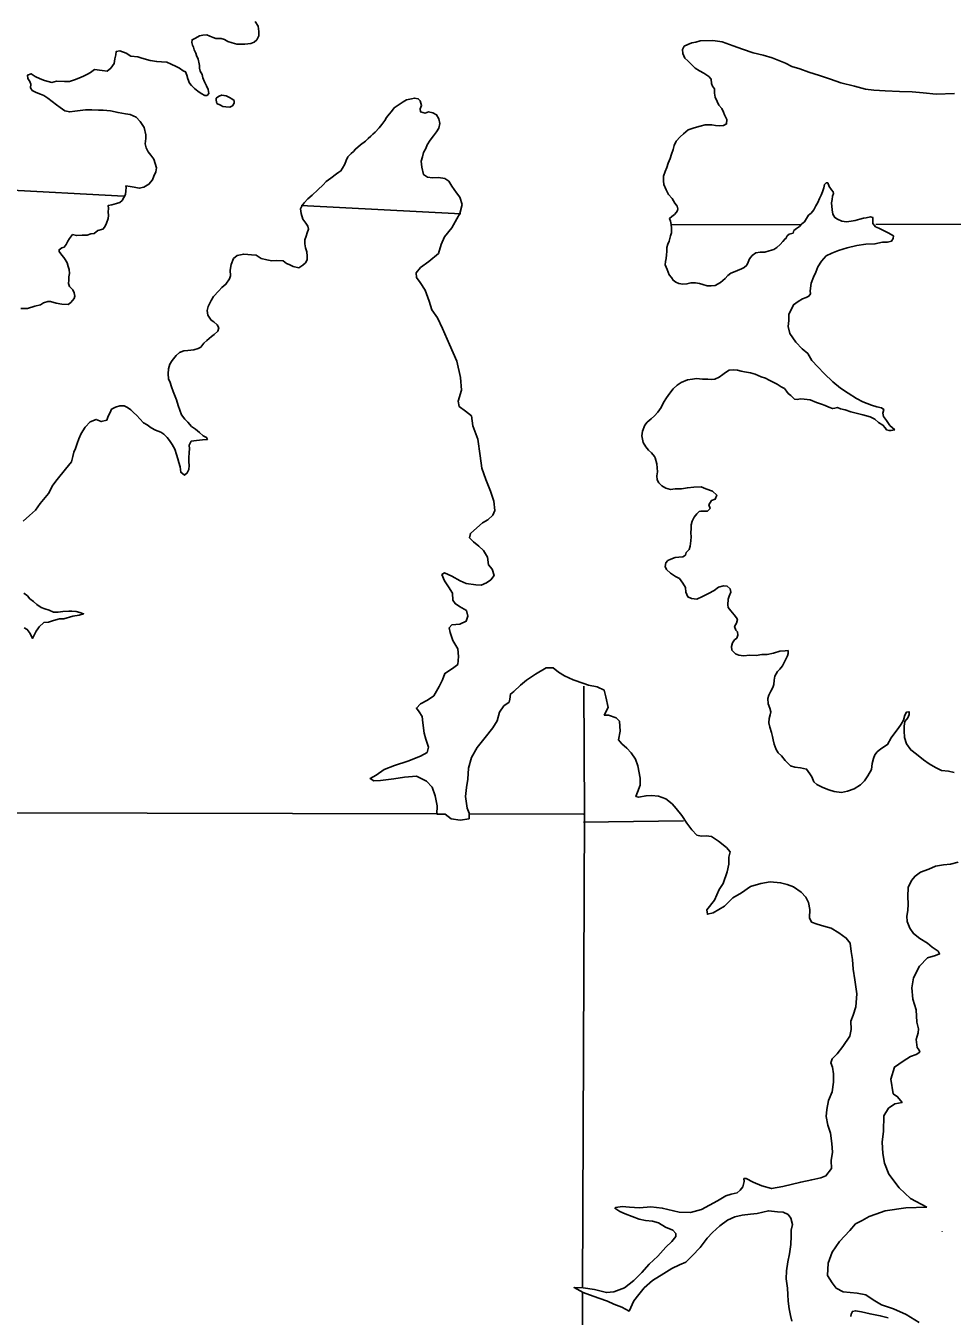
# Model space of a CAD drawing. Extents: x 77230 to 630905, y 790554 to 1662844.
# Drawn here: x 318299 to 326622, y 1564948 to 1576538 of the extents above; entities that cross this region are included whole.
import ezdxf

# ---------------------------------------------------------------- set-up
doc = ezdxf.new("R2010")
doc.units = 0
for name, color, linetype in [('Level 15', 7, 'Continuous'), ('Level 16', 7, 'Continuous'), ('Level 17', 7, 'Continuous')]:
    doc.layers.add(name, color=color, linetype=linetype)

msp = doc.modelspace()

# ---------------------------------------------------------------- linework, layer by layer
at = {"layer": 'Level 15'}
for points in [[(323301, 1565199), (323317, 1569460), (323312, 1570607)], [(323288, 1562717), (323297, 1564170), (323301, 1565164)]]:
    msp.add_lwpolyline(points, dxfattribs=at)
at = {"layer": 'Level 16'}
for points in [[(317121, 1575059), (318060, 1575066), (319178, 1575008)], [(320773, 1574924), (322207, 1574849)], [(325937, 1574754), (328223, 1574759), (331432, 1574714)], [(324099, 1574750), (325267, 1574752)], [(322000, 1569460), (318083, 1569470), (315965, 1569477)], [(323309, 1569456), (322280, 1569459)], [(324209, 1569398), (323308, 1569386)]]:
    msp.add_lwpolyline(points, dxfattribs=at)
at = {"layer": 'Level 17'}
for points in [[(318916, 1576144), (318986, 1576136), (319030, 1576130), (319064, 1576158), (319092, 1576198), (319098, 1576240), (319106, 1576276), (319110, 1576306), (319144, 1576314), (319200, 1576292), (319242, 1576264), (319304, 1576260), (319342, 1576248), (319417, 1576227), (319475, 1576217), (319517, 1576215), (319567, 1576211), (319605, 1576193), (319651, 1576173), (319679, 1576157), (319712, 1576133), (319734, 1576123), (319746, 1576095), (319754, 1576061), (319768, 1576023), (319786, 1576003), (319814, 1575975), (319844, 1575951), (319874, 1575931), (319906, 1575911), (319928, 1575913), (319944, 1575929), (319938, 1575965), (319922, 1575999), (319904, 1576035), (319890, 1576071), (319882, 1576101), (319864, 1576129), (319860, 1576157), (319858, 1576181), (319856, 1576195), (319846, 1576239), (319832, 1576271), (319826, 1576293), (319811, 1576321), (319805, 1576347), (319795, 1576365), (319789, 1576387), (319793, 1576413), (319823, 1576427), (319859, 1576447), (319889, 1576453), (319926, 1576457), (319952, 1576445), (319982, 1576433), (320006, 1576423), (320028, 1576424), (320054, 1576424), (320084, 1576416), (320114, 1576396), (320152, 1576386), (320194, 1576374), (320232, 1576372), (320266, 1576372), (320321, 1576380), (320351, 1576390), (320373, 1576412), (320391, 1576448), (320391, 1576488), (320386, 1576536), (320358, 1576576)], [(324102, 1574826), (324126, 1574844), (324144, 1574864), (324154, 1574878), (324158, 1574894), (324151, 1574918), (324131, 1574946), (324107, 1574986), (324073, 1575024), (324051, 1575064), (324031, 1575112), (324029, 1575144), (324029, 1575186), (324043, 1575228), (324059, 1575264), (324071, 1575304), (324089, 1575346), (324099, 1575386), (324115, 1575426), (324125, 1575464), (324143, 1575502), (324179, 1575542), (324209, 1575566), (324249, 1575602), (324305, 1575622), (324357, 1575637), (324403, 1575649), (324463, 1575647), (324495, 1575643), (324535, 1575639), (324567, 1575643), (324595, 1575657), (324597, 1575695), (324577, 1575739), (324567, 1575763), (324551, 1575795), (324525, 1575825), (324509, 1575857), (324491, 1575897), (324485, 1575933), (324485, 1575973), (324467, 1575997), (324459, 1576019), (324455, 1576059), (324434, 1576081), (324392, 1576111), (324352, 1576132), (324312, 1576158), (324278, 1576192), (324248, 1576222), (324220, 1576248), (324202, 1576290), (324198, 1576324), (324214, 1576354), (324246, 1576370), (324284, 1576384), (324318, 1576390), (324358, 1576404)], [(324358, 1576404), (324472, 1576407), (324556, 1576395), (324653, 1576359), (324739, 1576327), (324835, 1576295), (324923, 1576273), (325004, 1576249), (325124, 1576202), (325182, 1576172), (325252, 1576152), (325334, 1576120), (325431, 1576090), (325529, 1576058), (325621, 1576025), (325744, 1575995), (325844, 1575969), (325918, 1575959), (326020, 1575953), (326149, 1575947), (326261, 1575944), (326361, 1575936), (326479, 1575924), (326644, 1575930)], [(318255, 1573999), (318313, 1573999), (318380, 1574019), (318432, 1574033), (318458, 1574049), (318498, 1574062), (318520, 1574060), (318570, 1574048), (318622, 1574038), (318678, 1574036), (318704, 1574054), (318734, 1574088), (318740, 1574110), (318734, 1574138), (318722, 1574166), (318690, 1574196), (318682, 1574222), (318686, 1574252), (318686, 1574282), (318690, 1574314), (318688, 1574350), (318680, 1574376), (318670, 1574408), (318652, 1574440), (318639, 1574458), (318621, 1574478), (318597, 1574510), (318597, 1574526), (318621, 1574544), (318643, 1574550), (318661, 1574574), (318677, 1574604), (318691, 1574628), (318719, 1574662), (318753, 1574654), (318804, 1574656), (318850, 1574658), (318882, 1574668), (318914, 1574672), (318946, 1574698), (318992, 1574710), (319008, 1574732), (319024, 1574764), (319038, 1574806), (319042, 1574834), (319038, 1574866), (319042, 1574896), (319040, 1574924), (319072, 1574930), (319114, 1574942), (319142, 1574952), (319164, 1574968), (319180, 1574996), (319194, 1575024), (319198, 1575056), (319200, 1575086), (319198, 1575100), (319236, 1575095), (319272, 1575089), (319318, 1575079), (319360, 1575087), (319404, 1575115), (319436, 1575155), (319448, 1575187), (319466, 1575227), (319474, 1575261), (319462, 1575301), (319448, 1575339), (319422, 1575375), (319398, 1575405), (319380, 1575441), (319372, 1575477), (319376, 1575527), (319376, 1575559), (319363, 1575623), (319325, 1575677), (319289, 1575716), (319237, 1575740), (319193, 1575748), (319127, 1575758), (319061, 1575774), (318994, 1575780), (318952, 1575780), (318892, 1575782), (318834, 1575782), (318788, 1575776), (318740, 1575772), (318694, 1575764), (318648, 1575775), (318607, 1575803), (318575, 1575829), (318535, 1575859), (318497, 1575889), (318461, 1575911), (318431, 1575925), (318391, 1575939), (318357, 1575957), (318341, 1575981), (318343, 1576015), (318336, 1576039)], [(318336, 1576039), (318318, 1576065), (318314, 1576095), (318346, 1576107), (318383, 1576083), (318427, 1576061), (318467, 1576047), (318531, 1576029), (318575, 1576041), (318647, 1576037), (318691, 1576039), (318737, 1576052), (318775, 1576066), (318818, 1576086), (318854, 1576102), (318880, 1576118), (318916, 1576144)], [(320010, 1575888), (320008, 1575870), (320015, 1575840), (320047, 1575825), (320069, 1575813), (320095, 1575809), (320133, 1575807), (320156, 1575819), (320170, 1575844), (320170, 1575866), (320150, 1575883), (320128, 1575895), (320100, 1575909), (320080, 1575911), (320058, 1575915), (320036, 1575907), (320020, 1575898)], [(320020, 1575898), (320010, 1575888)], [(322199, 1574853), (322219, 1574933), (322199, 1574999), (322167, 1575037), (322127, 1575097), (322098, 1575141), (322062, 1575165), (322008, 1575175), (321952, 1575173), (321908, 1575179), (321872, 1575201), (321856, 1575267), (321852, 1575321), (321862, 1575361), (321872, 1575399), (321894, 1575437), (321906, 1575469), (321932, 1575511), (321962, 1575551), (321988, 1575585), (322010, 1575619), (322018, 1575659), (322011, 1575701), (321989, 1575739), (321955, 1575755), (321917, 1575765), (321887, 1575753), (321845, 1575765), (321843, 1575791), (321855, 1575823), (321843, 1575863), (321825, 1575882), (321791, 1575888), (321765, 1575882), (321719, 1575872), (321688, 1575854), (321652, 1575832), (321608, 1575800), (321584, 1575768), (321562, 1575744), (321540, 1575714), (321524, 1575686), (321496, 1575650), (321474, 1575620), (321438, 1575582), (321418, 1575564), (321398, 1575546), (321376, 1575526), (321350, 1575502), (321306, 1575470), (321306, 1575468), (321260, 1575430), (321242, 1575410), (321222, 1575392), (321192, 1575362), (321178, 1575328), (321164, 1575296), (321144, 1575260), (321130, 1575234), (321110, 1575223), (321090, 1575209), (321038, 1575169), (320998, 1575139), (320970, 1575109), (320922, 1575063), (320872, 1575017), (320834, 1574985), (320800, 1574949), (320782, 1574923), (320768, 1574895), (320774, 1574853), (320788, 1574801), (320814, 1574765), (320832, 1574737), (320838, 1574711), (320828, 1574679), (320818, 1574649), (320806, 1574615), (320806, 1574579), (320812, 1574545), (320824, 1574509), (320828, 1574469), (320827, 1574435), (320813, 1574409), (320787, 1574387), (320752, 1574363), (320700, 1574375), (320664, 1574395), (320642, 1574403), (320610, 1574427), (320552, 1574429), (320508, 1574427), (320464, 1574437), (320414, 1574447), (320396, 1574460), (320367, 1574478), (320327, 1574482), (320293, 1574484), (320257, 1574488), (320199, 1574474), (320165, 1574448)], [(326096, 1574650), (326048, 1574679), (326004, 1574699), (325964, 1574719), (325934, 1574733), (325910, 1574763), (325910, 1574795), (325908, 1574817), (325888, 1574821), (325850, 1574813), (325826, 1574811), (325793, 1574801), (325751, 1574789), (325713, 1574783), (325671, 1574777), (325629, 1574783), (325593, 1574801), (325567, 1574815), (325549, 1574845), (325543, 1574885), (325539, 1574949), (325545, 1574979), (325547, 1575009), (325557, 1575031), (325553, 1575047), (325538, 1575065), (325516, 1575095), (325504, 1575126), (325490, 1575126), (325476, 1575112), (325468, 1575082), (325456, 1575046), (325444, 1575018), (325430, 1574986), (325414, 1574950), (325398, 1574920), (325378, 1574884), (325354, 1574854), (325332, 1574836), (325312, 1574806), (325294, 1574776), (325270, 1574758), (325250, 1574736), (325224, 1574718), (325200, 1574698), (325192, 1574676), (325158, 1574666), (325138, 1574650), (325128, 1574626), (325120, 1574624), (325100, 1574600), (325076, 1574572), (325046, 1574546), (325020, 1574530), (324978, 1574516), (324938, 1574506), (324896, 1574504), (324858, 1574500), (324826, 1574476), (324800, 1574444), (324790, 1574415), (324778, 1574389), (324754, 1574367), (324728, 1574355), (324694, 1574339), (324658, 1574325), (324633, 1574315), (324607, 1574295), (324581, 1574269), (324541, 1574231), (324493, 1574205), (324457, 1574203), (324419, 1574201), (324381, 1574213), (324351, 1574223), (324317, 1574229), (324275, 1574229), (324239, 1574219), (324203, 1574217), (324167, 1574223), (324138, 1574236), (324114, 1574252), (324100, 1574276), (324080, 1574300), (324062, 1574348), (324044, 1574390), (324046, 1574420), (324052, 1574448), (324054, 1574480), (324058, 1574510), (324058, 1574546), (324068, 1574576), (324080, 1574602), (324084, 1574628), (324092, 1574652), (324100, 1574678), (324100, 1574720), (324096, 1574754), (324090, 1574784), (324081, 1574806), (324102, 1574826)], [(322503, 1572269), (322474, 1572359), (322432, 1572464), (322397, 1572564), (322382, 1572674), (322359, 1572826), (322316, 1572946), (322304, 1573034), (322249, 1573077), (322193, 1573117), (322183, 1573165), (322214, 1573265), (322203, 1573379), (322170, 1573525), (322105, 1573676), (322044, 1573818), (321999, 1573914), (321947, 1573987), (321922, 1574065), (321886, 1574163), (321841, 1574232), (321809, 1574278), (321807, 1574320), (321844, 1574366), (321920, 1574421), (322007, 1574494), (322030, 1574572), (322061, 1574642), (322127, 1574723), (322172, 1574803), (322199, 1574853)], [(326107, 1572908), (326063, 1572948), (326031, 1572992), (326005, 1573028), (326000, 1573058), (326008, 1573092), (325986, 1573106), (325944, 1573116), (325898, 1573129), (325858, 1573145), (325820, 1573159), (325762, 1573191), (325687, 1573237), (325619, 1573283), (325551, 1573341), (325473, 1573415), (325415, 1573475), (325362, 1573531), (325326, 1573594), (325274, 1573636), (325216, 1573696), (325163, 1573774), (325147, 1573838), (325155, 1573892), (325155, 1573948), (325177, 1573992), (325195, 1574032), (325237, 1574062), (325277, 1574084), (325311, 1574096), (325335, 1574110), (325349, 1574130), (325347, 1574158), (325355, 1574226), (325375, 1574280), (325397, 1574324), (325415, 1574372), (325447, 1574425), (325491, 1574471), (325541, 1574497), (325601, 1574521), (325678, 1574543), (325766, 1574565), (325846, 1574575), (325928, 1574579), (325996, 1574593), (326040, 1574595), (326078, 1574604), (326092, 1574628), (326096, 1574650)], [(320165, 1574448), (320145, 1574394), (320135, 1574342), (320137, 1574292), (320129, 1574264), (320097, 1574216), (320059, 1574188), (320033, 1574158), (319985, 1574106), (319963, 1574070), (319937, 1574018), (319929, 1573980), (319935, 1573938), (319963, 1573894), (319987, 1573880), (320018, 1573852), (320034, 1573826), (320024, 1573794), (319992, 1573764), (319968, 1573748), (319924, 1573710), (319897, 1573686), (319871, 1573650), (319847, 1573638), (319807, 1573628), (319753, 1573620), (319719, 1573618), (319679, 1573604), (319651, 1573577), (319615, 1573533), (319593, 1573499), (319581, 1573457), (319577, 1573413), (319581, 1573367), (319595, 1573333), (319609, 1573295), (319623, 1573253), (319642, 1573208), (319654, 1573178), (319668, 1573128), (319684, 1573084), (319698, 1573044), (319726, 1573006), (319754, 1572978), (319788, 1572938), (319824, 1572914), (319859, 1572884), (319891, 1572856), (319923, 1572840), (319931, 1572822), (319887, 1572818), (319833, 1572812), (319785, 1572806), (319767, 1572772), (319769, 1572738), (319767, 1572704), (319763, 1572656), (319763, 1572620), (319765, 1572588), (319763, 1572554), (319749, 1572522), (319725, 1572502), (319691, 1572528), (319685, 1572576), (319673, 1572614), (319666, 1572648), (319652, 1572688), (319638, 1572734), (319614, 1572778), (319590, 1572812), (319570, 1572841), (319540, 1572871), (319512, 1572889), (319464, 1572907), (319425, 1572927), (319389, 1572953), (319355, 1572973), (319323, 1573009), (319295, 1573037), (319265, 1573065), (319243, 1573089), (319213, 1573109), (319181, 1573123), (319143, 1573123), (319104, 1573111), (319070, 1573093), (319056, 1573065), (319040, 1573033), (319028, 1572997), (318976, 1572983), (318930, 1573002), (318878, 1572982), (318832, 1572932), (318796, 1572876), (318776, 1572828), (318760, 1572786), (318744, 1572740), (318730, 1572708), (318722, 1572668), (318708, 1572622), (318654, 1572556)], [(323954, 1572658), (323946, 1572670), (323920, 1572702), (323892, 1572726), (323870, 1572756), (323844, 1572794), (323840, 1572824), (323834, 1572854), (323838, 1572898), (323860, 1572950), (323882, 1572978), (323918, 1573008), (323948, 1573036), (323978, 1573066), (324008, 1573108), (324028, 1573153), (324056, 1573197), (324084, 1573239), (324116, 1573277), (324150, 1573311), (324186, 1573335), (324244, 1573359), (324288, 1573365), (324326, 1573369), (324380, 1573363), (324426, 1573363), (324460, 1573361), (324489, 1573363), (324527, 1573383), (324561, 1573407), (324585, 1573425), (324619, 1573445), (324657, 1573449), (324693, 1573446), (324727, 1573436), (324755, 1573430), (324809, 1573420), (324851, 1573408), (324907, 1573384), (324944, 1573372), (324978, 1573356), (325020, 1573334), (325050, 1573320), (325084, 1573294), (325114, 1573280), (325134, 1573256), (325148, 1573236), (325172, 1573218), (325192, 1573196), (325206, 1573184), (325231, 1573182), (325257, 1573186), (325293, 1573183), (325345, 1573179), (325403, 1573153), (325447, 1573139), (325481, 1573127), (325513, 1573113), (325547, 1573099), (325567, 1573103), (325591, 1573109), (325618, 1573097), (325660, 1573087), (325712, 1573071), (325770, 1573057), (325818, 1573043), (325884, 1573027), (325928, 1573004), (325960, 1572976), (325999, 1572952), (326021, 1572926), (326033, 1572908), (326055, 1572902), (326071, 1572902), (326107, 1572908)], [(318654, 1572556), (318580, 1572464), (318540, 1572412), (318502, 1572338), (318472, 1572302), (318428, 1572246), (318386, 1572186), (318332, 1572138), (318276, 1572088)], [(323987, 1572432), (323971, 1572460), (323967, 1572496), (323973, 1572532), (323972, 1572568), (323968, 1572602), (323954, 1572658)], [(324969, 1570447), (324965, 1570495), (324974, 1570525), (324992, 1570563), (325010, 1570593), (325019, 1570621), (325021, 1570661), (325029, 1570697), (325052, 1570738), (325072, 1570758), (325096, 1570788), (325113, 1570818), (325127, 1570848), (325141, 1570880), (325148, 1570900), (325148, 1570926), (325122, 1570924), (325074, 1570920), (325015, 1570903), (324961, 1570891), (324913, 1570892), (324861, 1570882), (324805, 1570885), (324748, 1570879), (324704, 1570884), (324676, 1570896), (324643, 1570930), (324639, 1570962), (324647, 1570996), (324667, 1571022), (324688, 1571038), (324696, 1571064), (324694, 1571094), (324678, 1571110), (324667, 1571142), (324685, 1571172), (324693, 1571204), (324685, 1571220), (324663, 1571246), (324632, 1571282), (324610, 1571312), (324606, 1571338), (324609, 1571388), (324619, 1571416), (324633, 1571452), (324628, 1571480), (324600, 1571504), (324568, 1571509), (324521, 1571495), (324483, 1571466), (324433, 1571438), (324378, 1571411), (324328, 1571387), (324280, 1571393), (324246, 1571408), (324230, 1571450), (324225, 1571494), (324203, 1571532), (324173, 1571572), (324135, 1571591), (324091, 1571621), (324056, 1571653), (324044, 1571680), (324048, 1571714), (324068, 1571735), (324095, 1571747), (324133, 1571763), (324167, 1571766), (324201, 1571768), (324225, 1571784), (324232, 1571806), (324258, 1571833), (324268, 1571865), (324275, 1571913), (324277, 1571947), (324275, 1571983), (324276, 1572023), (324278, 1572057), (324286, 1572089), (324303, 1572125), (324327, 1572155), (324349, 1572176), (324365, 1572178), (324397, 1572178), (324423, 1572178), (324446, 1572202), (324436, 1572234), (324458, 1572273), (324493, 1572285), (324507, 1572323), (324469, 1572359), (324409, 1572380), (324367, 1572396), (324301, 1572393), (324243, 1572389), (324189, 1572378), (324134, 1572380), (324092, 1572373), (324050, 1572385), (324012, 1572406), (323987, 1572432)], [(323218, 1570664), (323138, 1570699), (323086, 1570733), (323038, 1570770), (322974, 1570772), (322878, 1570713), (322797, 1570659), (322744, 1570614), (322682, 1570558), (322652, 1570535), (322647, 1570489), (322641, 1570463), (322595, 1570429), (322556, 1570373), (322535, 1570294), (322495, 1570232), (322426, 1570146), (322355, 1570057), (322304, 1569965), (322277, 1569870), (322269, 1569772), (322258, 1569696), (322249, 1569614), (322263, 1569512), (322282, 1569466), (322282, 1569416), (322201, 1569404), (322121, 1569415), (322066, 1569457), (321993, 1569458), (321996, 1569532), (321977, 1569620), (321949, 1569700), (321899, 1569753), (321810, 1569799), (321701, 1569788), (321605, 1569775), (321486, 1569760), (321426, 1569756), (321392, 1569776), (321447, 1569808), (321519, 1569857), (321612, 1569893), (321730, 1569934), (321845, 1569979), (321904, 1570012), (321916, 1570058), (321894, 1570130), (321877, 1570185), (321866, 1570277), (321860, 1570335), (321834, 1570375), (321808, 1570409), (321845, 1570447), (321909, 1570480), (321966, 1570520), (322012, 1570603), (322043, 1570663), (322062, 1570721), (322132, 1570764), (322180, 1570802), (322185, 1570872), (322180, 1570942), (322134, 1571016), (322111, 1571089), (322101, 1571129), (322127, 1571158), (322199, 1571164), (322256, 1571191), (322270, 1571235), (322259, 1571285), (322195, 1571322), (322155, 1571348), (322135, 1571378), (322131, 1571442), (322096, 1571499), (322060, 1571553), (322037, 1571609), (322059, 1571625), (322127, 1571594), (322200, 1571552), (322254, 1571529), (322343, 1571517), (322391, 1571514), (322439, 1571536), (322477, 1571562), (322508, 1571599), (322488, 1571657), (322456, 1571696), (322447, 1571764), (322411, 1571824), (322369, 1571864), (322320, 1571903), (322286, 1571939), (322294, 1571979), (322351, 1572030), (322403, 1572072), (322449, 1572100), (322496, 1572141), (322512, 1572183), (322503, 1572269)], [(318281, 1571442), (318313, 1571418), (318335, 1571390), (318369, 1571366), (318399, 1571340), (318436, 1571314), (318470, 1571302), (318508, 1571288), (318548, 1571270), (318588, 1571270), (318632, 1571276), (318684, 1571280), (318712, 1571280), (318750, 1571278), (318784, 1571267), (318817, 1571257), (318778, 1571243), (318720, 1571234), (318640, 1571212), (318600, 1571210), (318546, 1571196), (318502, 1571180), (318462, 1571178), (318418, 1571140), (318406, 1571120), (318392, 1571100), (318360, 1571036), (318338, 1571080), (318312, 1571116), (318285, 1571130)], [(325101, 1566113), (325262, 1566152), (325360, 1566173), (325442, 1566189), (325487, 1566208), (325537, 1566274), (325536, 1566346), (325547, 1566420), (325541, 1566500), (325530, 1566592), (325506, 1566662), (325491, 1566742), (325495, 1566804), (325512, 1566884), (325545, 1566964), (325556, 1567050), (325556, 1567124), (325547, 1567184), (325533, 1567224), (325543, 1567258), (325590, 1567303), (325638, 1567371), (325701, 1567464), (325714, 1567522), (325712, 1567598), (325731, 1567652), (325755, 1567726), (325766, 1567842), (325747, 1567968), (325732, 1568064), (325725, 1568150), (325715, 1568224), (325704, 1568298), (325670, 1568344), (325602, 1568391), (325534, 1568433), (325470, 1568452), (325410, 1568468), (325358, 1568487), (325341, 1568525), (325343, 1568599), (325332, 1568663), (325308, 1568711), (325264, 1568757), (325196, 1568804), (325140, 1568824), (325080, 1568841), (324988, 1568849), (324904, 1568834), (324810, 1568807), (324729, 1568749), (324652, 1568706), (324575, 1568629), (324475, 1568571), (324423, 1568558), (324417, 1568598), (324486, 1568685), (324527, 1568779), (324563, 1568833), (324600, 1568938), (324615, 1569008), (324615, 1569070), (324628, 1569118), (324594, 1569156), (324522, 1569215), (324458, 1569257), (324412, 1569262), (324366, 1569260), (324328, 1569268), (324282, 1569315), (324237, 1569377), (324193, 1569445), (324143, 1569508), (324106, 1569550), (324050, 1569594), (323984, 1569617), (323920, 1569625), (323872, 1569622), (323803, 1569608), (323781, 1569614), (323796, 1569654), (323820, 1569716), (323819, 1569780), (323799, 1569892), (323776, 1569952), (323738, 1570008), (323698, 1570051), (323653, 1570089), (323625, 1570125), (323638, 1570203), (323634, 1570291), (323602, 1570321), (323534, 1570346), (323496, 1570346), (323531, 1570416), (323510, 1570512), (323496, 1570570), (323432, 1570601), (323354, 1570615), (323312, 1570630), (323218, 1570664)], [(326639, 1569832), (326589, 1569842), (326525, 1569849), (326473, 1569875), (326414, 1569908), (326364, 1569944), (326302, 1569997), (326250, 1570034), (326211, 1570088), (326193, 1570146), (326190, 1570204), (326190, 1570248), (326197, 1570288), (326223, 1570322), (326235, 1570352), (326235, 1570377), (326211, 1570372), (326195, 1570346), (326185, 1570302), (326164, 1570264), (326136, 1570226), (326107, 1570187), (326075, 1570141), (326042, 1570081), (325982, 1570044), (325949, 1570016), (325927, 1569991), (325915, 1569957), (325902, 1569911), (325896, 1569859), (325865, 1569801), (325833, 1569756), (325798, 1569720), (325740, 1569684), (325682, 1569663), (325627, 1569652), (325563, 1569660), (325515, 1569675), (325461, 1569697), (325407, 1569722), (325380, 1569748), (325360, 1569792), (325342, 1569820), (325314, 1569862), (325258, 1569873), (325208, 1569879), (325168, 1569892), (325121, 1569938), (325087, 1569982), (325059, 1570007), (325041, 1570039), (325022, 1570085), (325012, 1570123), (325008, 1570155), (324999, 1570191), (324983, 1570239), (324975, 1570277), (324978, 1570315), (324986, 1570349), (324994, 1570375), (324983, 1570409), (324969, 1570447)], [(326676, 1569026), (326608, 1569007), (326544, 1569001), (326473, 1568990), (326413, 1568964), (326336, 1568935), (326288, 1568901), (326256, 1568860), (326227, 1568798), (326224, 1568718), (326226, 1568648), (326223, 1568590), (326215, 1568542), (326217, 1568494), (326240, 1568434), (326274, 1568384), (326332, 1568341), (326400, 1568297), (326443, 1568262), (326495, 1568226), (326509, 1568202), (326473, 1568188), (326399, 1568165), (326328, 1568091), (326273, 1567986), (326258, 1567896), (326269, 1567794), (326297, 1567700), (326304, 1567588), (326319, 1567530), (326317, 1567494), (326298, 1567434), (326308, 1567362), (326326, 1567336), (326330, 1567320), (326299, 1567298), (326247, 1567280), (326181, 1567239), (326104, 1567185), (326071, 1567078), (326092, 1566946), (326132, 1566919), (326172, 1566867), (326107, 1566855), (326049, 1566816), (326008, 1566748)], [(326008, 1566748), (326005, 1566610), (325992, 1566510), (325998, 1566410), (326015, 1566322), (326052, 1566224), (326147, 1566101), (326246, 1566006), (326393, 1565926)], [(324718, 1566080), (324742, 1566110), (324754, 1566156), (324751, 1566184), (324771, 1566184), (324833, 1566151), (324912, 1566117), (324999, 1566094), (325101, 1566113)], [(325182, 1564903), (325168, 1564953), (325158, 1565015), (325147, 1565083), (325145, 1565143), (325142, 1565199), (325130, 1565283), (325133, 1565355), (325144, 1565435), (325160, 1565507), (325173, 1565591), (325176, 1565667), (325176, 1565719), (325186, 1565771), (325173, 1565827), (325147, 1565861), (325103, 1565881), (325053, 1565886), (324971, 1565894), (324870, 1565871), (324810, 1565864), (324734, 1565854), (324670, 1565839), (324603, 1565809), (324535, 1565758), (324468, 1565698), (324420, 1565647), (324357, 1565565), (324286, 1565490), (324229, 1565434), (324171, 1565409), (324103, 1565375), (324032, 1565332), (323929, 1565269), (323855, 1565201), (323808, 1565141), (323761, 1565086), (323719, 1564994), (323655, 1565029), (323583, 1565057), (323525, 1565082), (323447, 1565110), (323363, 1565139), (323307, 1565159), (323225, 1565204), (323305, 1565201), (323407, 1565186), (323515, 1565160), (323582, 1565167), (323678, 1565202), (323761, 1565268), (323834, 1565341), (323900, 1565415), (323977, 1565488), (324050, 1565567), (324104, 1565619), (324139, 1565663), (324139, 1565689), (324113, 1565721), (324047, 1565747), (323983, 1565786), (323929, 1565802), (323867, 1565807), (323809, 1565819), (323747, 1565842), (323683, 1565868), (323637, 1565887), (323591, 1565917), (323600, 1565925), (323658, 1565932), (323722, 1565928), (323812, 1565921), (323914, 1565930), (324017, 1565918), (324169, 1565882), (324271, 1565880), (324369, 1565905), (324442, 1565944), (324514, 1565984), (324587, 1566029), (324637, 1566045), (324691, 1566056), (324718, 1566080)], [(326393, 1565926), (326206, 1565922), (326020, 1565894), (325937, 1565865), (325877, 1565843), (325812, 1565808), (325752, 1565776), (325703, 1565717), (325610, 1565618), (325545, 1565524), (325509, 1565424), (325502, 1565313), (325545, 1565248), (325581, 1565198), (325643, 1565165), (325767, 1565155), (325845, 1565140), (325911, 1565095), (325987, 1565049), (326095, 1565014), (326207, 1564963), (326326, 1564892)], [(326531, 1565709), (326531, 1565705)], [(326046, 1564934), (325976, 1564951), (325884, 1564968), (325806, 1564988), (325754, 1564997), (325726, 1564991), (325715, 1564967), (325711, 1564945)]]:
    msp.add_lwpolyline(points, dxfattribs=at)

doc.saveas('drawing.dxf')
